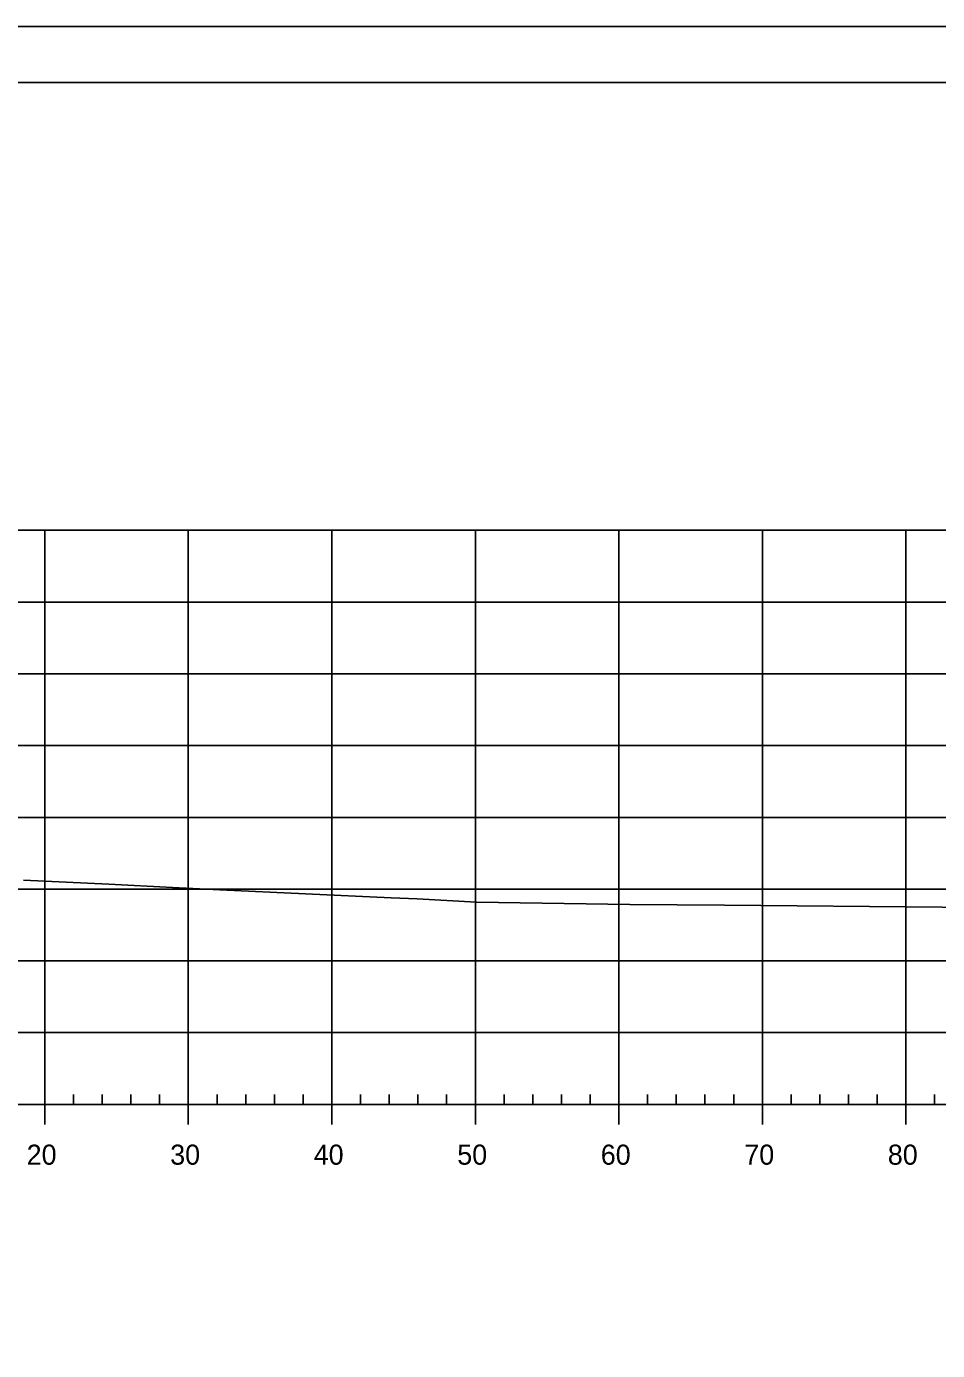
# Model space of a CAD drawing. Extents: x 1386544 to 1388153, y 379785 to 390999.
# Drawn here: x 1387399.1 to 1387462.6, y 380599.4 to 380691.7 of the extents above; entities that cross this region are included whole.
import ezdxf

# ---------------------------------------------------------------- set-up
doc = ezdxf.new("R2010")
doc.units = 0
for name, color, linetype in [('R_Axis', 7, 'Continuous'), ('R_Axis Annot', 7, 'Continuous'), ('R_Border', 7, 'Continuous'), ('R_Exist Surface', 7, 'Continuous'), ('R_Grid', 7, 'Continuous'), ('R_No Plot', 7, 'Continuous')]:
    doc.layers.add(name, color=color, linetype=linetype)

msp = doc.modelspace()

# ---------------------------------------------------------------- linework, layer by layer
at = {"layer": 'R_Axis'}
for p, q in [((1387402.411, 380616.558), (1387402.411, 380617.258)), ((1387404.411, 380616.558), (1387404.411, 380617.258)), ((1387406.411, 380616.558), (1387406.411, 380617.258)), ((1387408.411, 380616.558), (1387408.411, 380617.258)), ((1387412.411, 380616.558), (1387412.411, 380617.258)), ((1387414.411, 380616.558), (1387414.411, 380617.258)), ((1387416.411, 380616.558), (1387416.411, 380617.258)), ((1387418.411, 380616.558), (1387418.411, 380617.258)), ((1387422.411, 380616.558), (1387422.411, 380617.258)), ((1387424.411, 380616.558), (1387424.411, 380617.258)), ((1387426.411, 380616.558), (1387426.411, 380617.258)), ((1387428.411, 380616.558), (1387428.411, 380617.258)), ((1387432.411, 380616.558), (1387432.411, 380617.258)), ((1387434.411, 380616.558), (1387434.411, 380617.258)), ((1387436.411, 380616.558), (1387436.411, 380617.258)), ((1387438.411, 380616.558), (1387438.411, 380617.258)), ((1387442.411, 380616.558), (1387442.411, 380617.258)), ((1387444.411, 380616.558), (1387444.411, 380617.258)), ((1387446.411, 380616.558), (1387446.411, 380617.258)), ((1387448.411, 380616.558), (1387448.411, 380617.258)), ((1387452.411, 380616.558), (1387452.411, 380617.258)), ((1387454.411, 380616.558), (1387454.411, 380617.258)), ((1387456.411, 380616.558), (1387456.411, 380617.258)), ((1387458.411, 380616.558), (1387458.411, 380617.258)), ((1387462.411, 380616.558), (1387462.411, 380617.258)), ((1387235.411, 380616.558), (1387525.411, 380616.558)), ((1387400.411, 380615.158), (1387400.411, 380616.558)), ((1387410.411, 380615.158), (1387410.411, 380616.558)), ((1387420.411, 380615.158), (1387420.411, 380616.558)), ((1387430.411, 380615.158), (1387430.411, 380616.558)), ((1387440.411, 380615.158), (1387440.411, 380616.558)), ((1387450.411, 380615.158), (1387450.411, 380616.558)), ((1387460.411, 380615.158), (1387460.411, 380616.558))]:
    msp.add_line(p, q, dxfattribs=at)
at = {"layer": 'R_Border'}
msp.add_line((1387222.411, 380687.769), (1387538.591, 380687.769), dxfattribs=at)
at = {"layer": 'R_Exist Surface'}
msp.add_lwpolyline([(1387398.938, 380632.189), (1387404.867, 380631.894), (1387409.305, 380631.663), (1387412.609, 380631.511), (1387424.548, 380630.958), (1387426.364, 380630.876), (1387430.494, 380630.649), (1387441.183, 380630.484), (1387447.771, 380630.438), (1387462.936, 380630.301), (1387483.925, 380630.04), (1387485.891, 380629.997), (1387489.028, 380629.98), (1387499.11, 380629.84), (1387505.908, 380629.665), (1387511.064, 380629.584), (1387521.669, 380629.364), (1387525.411, 380629.312)], dxfattribs=at)
at = {"layer": 'R_Grid'}
for p, q in [((1387235.411, 380656.558), (1387525.411, 380656.558)), ((1387400.411, 380616.558), (1387400.411, 380656.558)), ((1387410.411, 380616.558), (1387410.411, 380656.558)), ((1387420.411, 380616.558), (1387420.411, 380656.558)), ((1387430.411, 380616.558), (1387430.411, 380656.558)), ((1387440.411, 380616.558), (1387440.411, 380656.558)), ((1387450.411, 380616.558), (1387450.411, 380656.558)), ((1387460.411, 380616.558), (1387460.411, 380656.558)), ((1387235.411, 380651.558), (1387525.411, 380651.558)), ((1387235.411, 380646.558), (1387525.411, 380646.558)), ((1387235.411, 380641.558), (1387525.411, 380641.558)), ((1387235.411, 380636.558), (1387525.411, 380636.558)), ((1387235.411, 380631.558), (1387525.411, 380631.558)), ((1387235.411, 380626.558), (1387525.411, 380626.558)), ((1387235.411, 380621.558), (1387525.411, 380621.558)), ((1387235.411, 380616.558), (1387525.411, 380616.558))]:
    msp.add_line(p, q, dxfattribs=at)
at = {"layer": 'R_No Plot'}
msp.add_line((1387210.01, 380691.663), (1387543.344, 380691.663), dxfattribs=at)
for points in [[(1387210.004, 380691.663), (1387543.344, 380691.663), (1387543.344, 380478.326), (1387210.004, 380478.326)], [(1387456.331, 380687.769), (1387475.951, 380687.769), (1387475.951, 380677.889), (1387492.063, 380677.889), (1387515.263, 380677.889), (1387515.263, 380653.556), (1387538.591, 380653.556), (1387538.591, 380482.309), (1387222.411, 380482.309), (1387222.411, 380687.769)]]:
    msp.add_lwpolyline(points, close=True, dxfattribs=at)

# ---------------------------------------------------------------- texts
at = {"layer": 'R_Axis Annot'}
for s, p in [('20', (1387399.15, 380612.358)), ('30', (1387409.15, 380612.358)), ('40', (1387419.15, 380612.358)), ('50', (1387429.15, 380612.358)), ('60', (1387439.15, 380612.358)), ('70', (1387449.15, 380612.358)), ('80', (1387459.15, 380612.358))]:
    msp.add_text(s, height=1.4, dxfattribs=at).set_placement(p)

doc.saveas('drawing.dxf')
